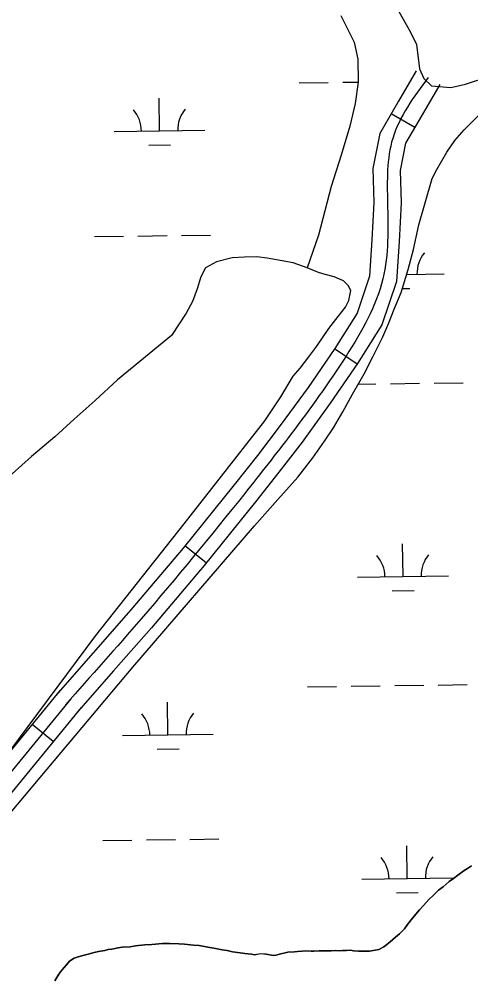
# Model space of a CAD drawing. Extents: x 3767014 to 3805179, y 361544 to 387384.
# Drawn here: x 3782951 to 3783449, y 375235 to 376289 of the extents above; entities that cross this region are included whole.
import ezdxf

# ---------------------------------------------------------------- set-up
doc = ezdxf.new("R2010")
doc.units = 0
for name, color, linetype in [('V-LEVE-TOET', 7, 'Continuous'), ('V-ROAD-CNTR', 7, 'Continuous'), ('V-TOPO-SHOR', 7, 'Continuous'), ('V-WETL-SWMP', 7, 'Continuous')]:
    doc.layers.add(name, color=color, linetype=linetype)

msp = doc.modelspace()

# ---------------------------------------------------------------- linework, layer by layer
at = {"layer": 'V-LEVE-TOET'}
for points in [[(3782896.842, 376474.047), (3783237.99, 376385.09), (3783287.091, 376371.801), (3783317.463, 376357.655), (3783340.949, 376335.67), (3783364.233, 376305.671), (3783382.138, 376274.476), (3783388.473, 376260.949)], [(3783388.473, 376260.949), (3783391.791, 376234.136), (3783396.857, 376223.317), (3783405.211, 376215.409), (3783426.543, 376213.525), (3783442.671, 376217.12), (3783469.621, 376225.781), (3783499.483, 376243.719), (3783544.17, 376266.624), (3783569.819, 376276.655), (3783592.726, 376284.083), (3783619.436, 376283.397), (3783666.038, 376276.852), (3783837.21, 376229.684), (3784046.87, 376172.172), (3784195.684, 376138.945)]]:
    msp.add_lwpolyline(points, dxfattribs=at)
at = {"layer": 'V-ROAD-CNTR'}
for p, q in [((3783386.827, 376169.485), (3783360.901, 376184.58)), ((3783323.088, 375908.703), (3783298.306, 375925.609)), ((3783156.8, 375689.837), (3783133.478, 375708.706)), ((3782988.382, 375492.918), (3782965.172, 375511.925))]:
    msp.add_line(p, q, dxfattribs=at)
for points in [[(3783388.452, 376231.899), (3783368.963, 376198.428), (3783348.203, 376162.772), (3783340.687, 376124.391), (3783341.717, 376086.676), (3783339.608, 376045.53), (3783336.854, 376005.733), (3783323.108, 375964.809), (3783298.484, 375925.87), (3783269.151, 375882.871), (3783238.559, 375840.942), (3783213.313, 375808.161), (3783187.612, 375775.614), (3783131.434, 375706.179), (3783073.863, 375638.024), (3783032.307, 375590.824), (3782990.648, 375543.508)], [(3783414.378, 376216.803), (3783394.889, 376183.332), (3783376.673, 376152.046), (3783370.767, 376121.887), (3783371.739, 376086.316), (3783369.554, 376043.726), (3783366.518, 375999.827), (3783350.396, 375951.829), (3783323.56, 375909.394), (3783293.667, 375865.573), (3783262.565, 375822.946), (3783236.97, 375789.711), (3783211.046, 375756.882), (3783154.556, 375687.063), (3783096.583, 375618.43), (3783054.823, 375571), (3783013.164, 375523.684)], [(3782996.008, 375549.581), (3782070.95, 374419.915), (3781259.697, 373438.426), (3780556.215, 372603.406), (3780262.248, 372247.669), (3780020.473, 371935.287), (3779872.046, 371735.835), (3779803.549, 371623.461)], [(3783007.613, 375540.078), (3782082.534, 374410.385), (3781271.214, 373428.815), (3780567.732, 372593.796), (3780273.963, 372238.299), (3780032.422, 371926.218), (3779884.493, 371727.436), (3779816.357, 371615.654)], [(3783019.218, 375530.575), (3782094.118, 374400.855), (3781282.731, 373419.204), (3780579.249, 372584.186), (3780285.678, 372228.93), (3780044.371, 371917.149), (3779896.94, 371719.037), (3779829.165, 371607.847)]]:
    msp.add_lwpolyline(points, dxfattribs=at)
msp.add_spline([(3783401.415, 376224.351), (3783362.438, 376157.409), (3783356.728, 376086.496), (3783351.686, 376002.78), (3783311.022, 375917.632), (3783250.562, 375831.944), (3783199.329, 375766.248), (3783085.223, 375628.227), (3783001.906, 375533.596)], degree=3, dxfattribs=at)
at = {"layer": 'V-TOPO-SHOR'}
for points in [[(3783268.048, 376014.673), (3783252.916, 376020.475), (3783224.072, 376025.355), (3783212.652, 376026.922), (3783199.109, 376026.475), (3783185.563, 376025.867), (3783168.098, 376021.382), (3783156.15, 376014.847), (3783150.802, 376004.955), (3783146.799, 375991.686), (3783141.982, 375977.645), (3783134.963, 375964.771), (3783118.573, 375940.203), (3783059.214, 375891.27), (3783034.441, 375868.826), (3783011.301, 375847.935), (3782990.11, 375828.581), (3782964.4, 375806.799), (3782943.215, 375787.765), (3782923.352, 375770.449), (3782908.405, 375758.736), (3782904.01, 375754.941)], [(3782622.461, 375094.521), (3782762.422, 375263.151), (3782906.996, 375438.028), (3783035.095, 375609.668), (3783132.499, 375732.913), (3783221.374, 375846.35), (3783239.084, 375872.636), (3783252.881, 375895.36), (3783260.59, 375904.236), (3783270.148, 375916.883), (3783277.731, 375927.035), (3783284.189, 375936.736), (3783292.114, 375947.834), (3783302.483, 375961.097), (3783310.553, 375971.556), (3783314.241, 375978.784), (3783316.436, 375989.869), (3783313.393, 375995.358), (3783308.117, 376000.589), (3783297.88, 376004.832), (3783287.918, 376007.476), (3783280.496, 376009.735), (3783268.048, 376014.673)], [(3783391.903, 375307.662), (3783396.36, 375312.278), (3783402.45, 375319.217), (3783406.491, 375323.055), (3783412.957, 375329.195), (3783418.177, 375333.002), (3783424.632, 375338.749), (3783429.451, 375342.173), (3783434.28, 375345.99), (3783441.108, 375350.938), (3783444.715, 375353.212), (3783449.128, 375356.251)], [(3782990.188, 375229.308), (3782994.321, 375236.691), (3782997.987, 375241.327), (3783002.865, 375247.113), (3783006.119, 375250.974), (3783011.332, 375254.385), (3783015.704, 375255.85), (3783022.452, 375257.648), (3783026.817, 375258.717), (3783033.563, 375260.515), (3783038.32, 375261.574), (3783045.058, 375262.979), (3783049.027, 375264.058), (3783052.978, 375264.351), (3783059.714, 375265.756), (3783064.461, 375266.422), (3783073.148, 375266.987), (3783079.088, 375268.017), (3783089.358, 375268.934), (3783096.864, 375269.528), (3783108.712, 375270.407), (3783116.601, 375270.597), (3783126.843, 375270.335), (3783133.134, 375269.778), (3783142.963, 375268.738), (3783149.254, 375268.181), (3783158.669, 375266.362), (3783165.345, 375265.402), (3783174.365, 375263.593), (3783179.859, 375262.664), (3783185.737, 375261.33), (3783194.384, 375260.319), (3783199.485, 375259.399), (3783206.959, 375258.813), (3783210.09, 375257.945), (3783217.221, 375259.338), (3783223.119, 375258.791), (3783230.574, 375257.417), (3783233.734, 375257.73), (3783239.29, 375259.163), (3783242.463, 375259.87), (3783246.827, 375260.939), (3783254.331, 375261.535), (3783257.493, 375261.848), (3783262.623, 375262.111), (3783266.179, 375262.414), (3783272.482, 375262.252), (3783275.632, 375262.17), (3783281.553, 375262.412), (3783285.491, 375262.311), (3783291.017, 375262.563), (3783294.562, 375262.471), (3783299.692, 375262.733), (3783303.632, 375262.633), (3783307.188, 375262.936), (3783311.519, 375262.823), (3783316.256, 375263.096), (3783319.4, 375262.621), (3783324.903, 375262.086), (3783328.055, 375262.004), (3783333.58, 375262.256), (3783336.73, 375262.174), (3783343.065, 375263.194), (3783347.023, 375263.88), (3783352.621, 375266.891), (3783355.842, 375269.567), (3783359.459, 375272.234), (3783365.509, 375277.595), (3783369.932, 375281.03), (3783375.599, 375286.795), (3783378.874, 375291.442), (3783384.176, 375298.401), (3783391.903, 375307.662)]]:
    msp.add_lwpolyline(points, dxfattribs=at)
at = {"layer": 'V-WETL-SWMP'}
for p, q in [((3783259.387, 376218.497), (3783291.384, 376218.941)), ((3783307.383, 376219.164), (3783324.318, 376219.399)), ((3783105.515, 376165.613), (3783105.015, 376201.609)), ((3783055.52, 376164.918), (3783155.51, 376166.307)), ((3783093.731, 376150.016), (3783117.728, 376150.35)), ((3783033.718, 376049.172), (3783065.714, 376049.616)), ((3783081.713, 376049.839), (3783113.71, 376050.283)), ((3783129.708, 376050.505), (3783161.705, 376050.95)), ((3783377.689, 376007.516), (3783419.169, 376008.092)), ((3783372.958, 375992.018), (3783381.387, 375992.135)), ((3783324.47, 375886.694), (3783344.001, 375886.965)), ((3783359.999, 375887.187), (3783391.996, 375887.632)), ((3783407.994, 375887.854), (3783439.991, 375888.299)), ((3783373.795, 375674.755), (3783373.295, 375710.751)), ((3783323.8, 375674.06), (3783423.79, 375675.449)), ((3783362.01, 375659.158), (3783386.008, 375659.492)), ((3783268.629, 375553.211), (3783300.626, 375553.656)), ((3783316.624, 375553.878), (3783348.621, 375554.322)), ((3783364.62, 375554.545), (3783396.617, 375554.989)), ((3783412.615, 375555.211), (3783444.612, 375555.656)), ((3783114.757, 375500.327), (3783114.257, 375536.323)), ((3783064.762, 375499.632), (3783164.752, 375501.021)), ((3783102.972, 375484.731), (3783126.97, 375485.064)), ((3783042.959, 375383.886), (3783074.956, 375384.331)), ((3783090.955, 375384.553), (3783122.951, 375384.997)), ((3783138.95, 375385.22), (3783170.947, 375385.664)), ((3783378.416, 375342.112), (3783377.916, 375378.108)), ((3783328.421, 375341.417), (3783428.411, 375342.806)), ((3783366.631, 375326.515), (3783390.629, 375326.849))]:
    msp.add_line(p, q, dxfattribs=at)
for points in [[(3783305.212, 376292.786), (3783319.837, 376263.527), (3783323.853, 376244.669), (3783324.322, 376219.151), (3783321.1, 376195.978), (3783315.206, 376170.999), (3783305.755, 376138.984), (3783294.737, 376104.384), (3783280.604, 376050.734), (3783268.048, 376014.673), (3783252.916, 376020.474), (3783224.071, 376025.355), (3783212.651, 376026.922), (3783199.109, 376026.475), (3783185.563, 376025.868), (3783168.097, 376021.383), (3783156.15, 376014.846), (3783150.802, 376004.955), (3783146.799, 375991.687), (3783141.981, 375977.644), (3783134.964, 375964.772), (3783118.573, 375940.203), (3783059.214, 375891.271), (3783034.442, 375868.827), (3783011.301, 375847.934), (3782990.11, 375828.582), (3782964.399, 375806.799), (3782943.216, 375787.765)], [(3782925.59, 375396.097), (3783076.107, 375575.081), (3783210.262, 375730.481), (3783235.951, 375759.452), (3783257.968, 375784.204), (3783274.266, 375805.353), (3783287.118, 375823.777), (3783297.255, 375838.707), (3783307.459, 375856.261), (3783318.274, 375875.675), (3783330.852, 375898.045), (3783340.523, 375916.738), (3783351.41, 375938.964), (3783357.99, 375954.173), (3783364.004, 375969.209), (3783371.603, 375987.581), (3783379.386, 376013.075), (3783385.198, 376034.868), (3783391.342, 376062.279), (3783405.783, 376113.295), (3783410.916, 376123.29), (3783422.091, 376142.133), (3783430.863, 376155.035), (3783441.292, 376166.77), (3783460.353, 376185.972)], [(3783449.128, 375356.251), (3783444.714, 375353.211), (3783441.108, 375350.939), (3783434.28, 375345.99), (3783429.451, 375342.173), (3783424.633, 375338.749), (3783418.178, 375333.002), (3783412.956, 375329.195), (3783406.491, 375323.054), (3783402.45, 375319.217), (3783396.359, 375312.278), (3783391.904, 375307.663)], [(3783391.904, 375307.663), (3783384.177, 375298.401), (3783378.873, 375291.442), (3783375.6, 375286.796), (3783369.933, 375281.029), (3783365.509, 375277.596), (3783359.458, 375272.233), (3783355.842, 375269.567), (3783352.62, 375266.89), (3783347.024, 375263.881), (3783343.064, 375263.194), (3783336.731, 375262.175), (3783333.58, 375262.256), (3783328.055, 375262.004), (3783324.903, 375262.085), (3783319.399, 375262.621), (3783316.257, 375263.096), (3783311.52, 375262.823), (3783307.187, 375262.935), (3783303.632, 375262.632), (3783299.692, 375262.733), (3783294.561, 375262.471), (3783291.016, 375262.563), (3783285.491, 375262.311), (3783281.552, 375262.412), (3783275.633, 375262.17), (3783272.482, 375262.251), (3783266.179, 375262.413), (3783262.623, 375262.111), (3783257.492, 375261.848), (3783254.331, 375261.536), (3783246.826, 375260.94), (3783242.463, 375259.87), (3783239.291, 375259.163), (3783233.735, 375257.73), (3783230.574, 375257.417), (3783223.12, 375258.791), (3783217.221, 375259.337), (3783210.09, 375257.944), (3783206.959, 375258.813), (3783199.485, 375259.399), (3783194.384, 375260.319), (3783185.738, 375261.33), (3783179.86, 375262.663), (3783174.365, 375263.593), (3783165.345, 375265.402), (3783158.669, 375266.362), (3783149.255, 375268.181), (3783142.963, 375268.737), (3783133.135, 375269.778), (3783126.842, 375270.335), (3783116.601, 375270.598), (3783108.712, 375270.407), (3783096.864, 375269.529), (3783089.359, 375268.934), (3783079.087, 375268.016), (3783073.148, 375266.986), (3783064.461, 375266.421), (3783059.714, 375265.755), (3783052.977, 375264.352), (3783049.027, 375264.059), (3783045.058, 375262.979), (3783038.32, 375261.575), (3783033.563, 375260.515), (3783026.816, 375258.718), (3783022.452, 375257.648), (3783015.705, 375255.85), (3783011.331, 375254.386), (3783006.119, 375250.973), (3783002.866, 375247.114), (3782997.987, 375241.327), (3782994.32, 375236.691), (3782990.188, 375229.308)]]:
    msp.add_lwpolyline(points, dxfattribs=at)
for centre, start, end in [((3783050.271, 376165.32), 0.024037, 41.567695), ((3783160.746, 376166.855), 140.024034, 181.567693), ((3783424.405, 376008.64), 140.024034, 181.567693), ((3783318.551, 375674.462), 0.024037, 41.567696), ((3783429.026, 375675.997), 140.024034, 181.567693), ((3783059.513, 375500.034), 0.024037, 41.567696), ((3783169.988, 375501.569), 140.024034, 181.567693), ((3783323.172, 375341.819), 0.024037, 41.567696), ((3783433.647, 375343.354), 140.024034, 181.567693)]:
    msp.add_arc(centre, 35.246, start, end, dxfattribs=at)

doc.saveas('drawing.dxf')
